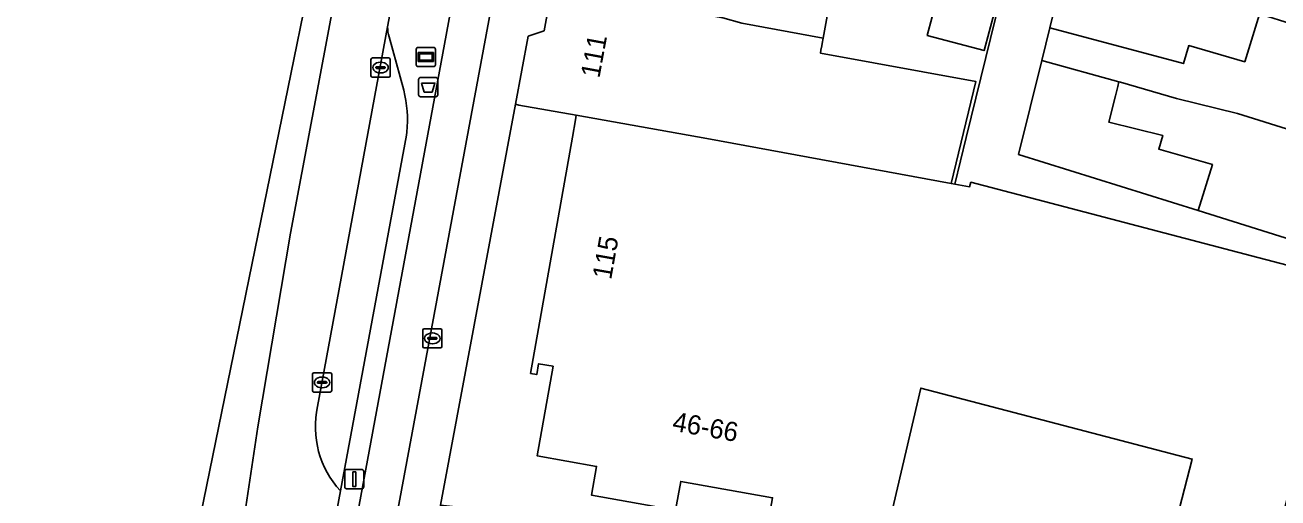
# Model space of a CAD drawing. Extents: x 161838 to 162344, y 381620 to 382160.
# Drawn here: x 161847.3 to 161912.5, y 381722.5 to 381747 of the extents above; entities that cross this region are included whole.
import ezdxf

# ---------------------------------------------------------------- set-up
doc = ezdxf.new("R2010")
doc.units = 0
for name, color, linetype in [('IMGEO_Afvalbak', 7, 'Continuous'), ('IMGEO_Berm_open', 7, 'Continuous'), ('IMGEO_Brandkraan', 7, 'Continuous'), ('IMGEO_Erf', 7, 'Continuous'), ('IMGEO_Fietspad_gesloten', 7, 'Continuous'), ('IMGEO_Kolk', 7, 'Continuous'), ('IMGEO_Lichtmast', 7, 'Continuous'), ('IMGEO_OVBaan_gesloten', 7, 'Continuous'), ('IMGEO_OVBaan_open', 7, 'Continuous'), ('IMGEO_Pand', 7, 'Continuous'), ('IMGEO_Pand_nummerreeks', 7, 'Continuous'), ('IMGEO_Reclamebord', 7, 'Continuous'), ('IMGEO_Rijbaan_lokaal_gesloten', 7, 'Continuous'), ('IMGEO_Voetpad_open', 7, 'Continuous')]:
    doc.layers.add(name, color=color, linetype=linetype)

msp = doc.modelspace()

# ---------------------------------------------------------------- linework, layer by layer
at = {"layer": 'IMGEO_Afvalbak'}
for p, q in [((161867.787, 381743.416), (161867.787, 381744.216)), ((161867.787, 381744.216), (161867.787, 381743.416)), ((161867.887, 381744.316), (161868.677, 381744.316)), ((161868.677, 381744.316), (161867.887, 381744.316)), ((161868.777, 381744.216), (161868.777, 381743.416)), ((161868.777, 381743.416), (161868.777, 381744.216)), ((161868.677, 381743.316), (161867.887, 381743.316)), ((161867.887, 381743.316), (161868.677, 381743.316))]:
    msp.add_line(p, q, dxfattribs=at)
msp.add_lwpolyline([(161867.93, 381744.03), (161868.634, 381744.03), (161868.485, 381743.56), (161868.079, 381743.56), (161867.93, 381744.03)], dxfattribs=at)
for centre, start, end in [((161867.887, 381744.216), 90, 180), ((161867.887, 381744.216), 90, 180), ((161868.677, 381744.216), 0, 90), ((161868.677, 381744.216), 360, 90), ((161867.887, 381743.416), 180, 270), ((161867.887, 381743.416), 180, 270), ((161868.677, 381743.416), 270, 0), ((161868.677, 381743.416), 270, 0)]:
    msp.add_arc(centre, 0.1, start, end, dxfattribs=at)
at = {"layer": 'IMGEO_Berm_open'}
for points in [[(161857.316, 381682.246), (161862.987, 381712.892), (161864.774, 381722.548), (161869.854, 381750), (161870.207, 381751.91), (161895.081, 381884.229), (161897.858, 381899.101)], [(161866.904, 381750.735), (161866.739, 381750), (161866.175, 381746.944)], [(161866.247, 381746.424), (161867.019, 381743.652)], [(161867.182, 381741.481), (161867.15, 381741.313), (161863.721, 381722.825), (161861.927, 381713.087), (161861.385, 381710.143), (161860.718, 381707.24), (161860.66, 381706.996), (161860.336, 381705.821)]]:
    msp.add_lwpolyline(points, dxfattribs=at)
for centre, radius, start, end in [((161867.977, 381746.929), 1.802, 179.50838, 196.2579), ((161860.197, 381742.048), 7.008, 355.35768, 13.22981)]:
    msp.add_arc(centre, radius, start, end, dxfattribs=at)
at = {"layer": 'IMGEO_Brandkraan'}
for p, q in [((161867.998, 381730.329), (161867.998, 381731.181)), ((161868.073, 381731.255), (161868.925, 381731.255)), ((161868.257, 381730.749), (161868.257, 381730.761)), ((161868.695, 381730.712), (161868.297, 381730.712)), ((161868.3, 381730.798), (161868.698, 381730.798)), ((161868.486, 381731.035), (161868.511, 381731.035)), ((161868.741, 381730.761), (161868.741, 381730.749)), ((161868.999, 381731.181), (161868.999, 381730.329)), ((161868.925, 381730.255), (161868.073, 381730.255)), ((161868.509, 381730.475), (161868.484, 381730.475))]:
    msp.add_line(p, q, dxfattribs=at)
for points in [[(161867.998, 381730.329), (161867.998, 381731.181)], [(161868.073, 381731.255), (161868.925, 381731.255)], [(161868.999, 381731.181), (161868.999, 381730.329)], [(161868.925, 381730.255), (161868.073, 381730.255)]]:
    msp.add_lwpolyline(points, dxfattribs=at)
for centre, radius, start, end in [((161868.075, 381731.179), 0.0765, 91.55205, 178.44795), ((161868.075, 381731.179), 0.0765, 91.55205, 178.44795), ((161868.297, 381730.758), 0.0403, 85.87752, 175.75265), ((161868.294, 381730.748), 0.0366, 178.93798, 274.71019), ((161868.698, 381730.755), 0.043, 264.86636, 352.45326), ((161868.702, 381730.76), 0.0386, 1.73085, 96.63898), ((161868.923, 381731.179), 0.0765, 1.55205, 88.44795), ((161868.923, 381731.179), 0.0765, 1.55205, 88.44795), ((161868.075, 381730.331), 0.0765, 181.55205, 268.44795), ((161868.075, 381730.331), 0.0765, 181.55205, 268.44795), ((161868.923, 381730.331), 0.0765, 271.55205, 358.44795), ((161868.923, 381730.331), 0.0765, 271.55205, 358.44795)]:
    msp.add_arc(centre, radius, start, end, dxfattribs=at)
for centre, major_axis, ratio, start_param, end_param in [((161868.485, 381730.755), (-0.387, 0.002), 0.722429, 4.712389, 7.853982), ((161868.51, 381730.755), (-0.39, 0.002), 0.717154, 1.570796, 4.712389)]:
    msp.add_ellipse(centre, major_axis=major_axis, ratio=ratio, start_param=start_param, end_param=end_param, dxfattribs=at)
at = {"layer": 'IMGEO_Erf'}
for points in [[(161889.239, 381748.671), (161888.814, 381746.358), (161888.762, 381746.077), (161888.742, 381745.964), (161888.7, 381745.739), (161888.673, 381745.589), (161896.758, 381744.105), (161895.471, 381738.811), (161895.655, 381738.777), (161896.247, 381741.19), (161899.797, 381755.663)], [(161902.585, 381754.979), (161900.603, 381746.898), (161907.547, 381745.04), (161907.818, 381745.978), (161910.729, 381745.136), (161911.501, 381747.601)]]:
    msp.add_lwpolyline(points, dxfattribs=at)
for points in [[(161898.219, 381749.622), (161897.185, 381745.719), (161894.223, 381746.504), (161895.256, 381750.407)], [(161903.668, 381741.987), (161904.005, 381743.36), (161904.127, 381743.854), (161904.185, 381744.088), (161900.186, 381745.198), (161898.976, 381740.318), (161908.304, 381737.397), (161909.054, 381739.79), (161906.262, 381740.597), (161906.465, 381741.301)]]:
    msp.add_lwpolyline(points, close=True, dxfattribs=at)
at = {"layer": 'IMGEO_Fietspad_gesloten'}
for points in [[(161926.346, 382051.921), (161921.558, 382026.031), (161916.698, 382000), (161897.858, 381899.101), (161895.081, 381884.229), (161870.207, 381751.91), (161869.854, 381750), (161864.774, 381722.548), (161862.987, 381712.892), (161857.316, 381682.246)], [(161859.158, 381680.785), (161865.321, 381714.277), (161866.402, 381720.165), (161871.936, 381750), (161872.236, 381751.615), (161897.095, 381883.929)]]:
    msp.add_lwpolyline(points, dxfattribs=at)
at = {"layer": 'IMGEO_Kolk'}
for p, q in [((161865.307, 381744.406), (161865.307, 381745.258)), ((161865.382, 381745.332), (161866.234, 381745.332)), ((161865.795, 381745.112), (161865.82, 381745.112)), ((161866.308, 381745.258), (161866.308, 381744.406)), ((161865.566, 381744.826), (161865.566, 381744.838)), ((161866.004, 381744.789), (161865.606, 381744.789)), ((161865.609, 381744.875), (161866.007, 381744.875)), ((161865.818, 381744.552), (161865.793, 381744.552)), ((161866.05, 381744.838), (161866.05, 381744.826)), ((161866.234, 381744.332), (161865.382, 381744.332)), ((161862.266, 381728.037), (161862.266, 381728.889)), ((161862.341, 381728.963), (161863.193, 381728.963)), ((161862.754, 381728.743), (161862.779, 381728.743)), ((161863.267, 381728.889), (161863.267, 381728.037)), ((161862.525, 381728.457), (161862.525, 381728.469)), ((161862.963, 381728.42), (161862.565, 381728.42)), ((161862.568, 381728.506), (161862.966, 381728.506)), ((161862.777, 381728.183), (161862.752, 381728.183)), ((161863.009, 381728.469), (161863.009, 381728.457)), ((161863.193, 381727.963), (161862.341, 381727.963))]:
    msp.add_line(p, q, dxfattribs=at)
for points in [[(161865.307, 381744.406), (161865.307, 381745.258)], [(161865.382, 381745.332), (161866.234, 381745.332)], [(161866.308, 381745.258), (161866.308, 381744.406)], [(161866.234, 381744.332), (161865.382, 381744.332)], [(161862.266, 381728.037), (161862.266, 381728.889)], [(161862.341, 381728.963), (161863.193, 381728.963)], [(161863.267, 381728.889), (161863.267, 381728.037)], [(161863.193, 381727.963), (161862.341, 381727.963)]]:
    msp.add_lwpolyline(points, dxfattribs=at)
for centre, radius, start, end in [((161865.384, 381745.256), 0.0765, 91.55205, 178.44795), ((161865.384, 381745.256), 0.0765, 91.55205, 178.44795), ((161866.232, 381745.256), 0.0765, 1.55205, 88.44795), ((161866.232, 381745.256), 0.0765, 1.55205, 88.44795), ((161865.384, 381744.408), 0.0765, 181.55205, 268.44795), ((161865.384, 381744.408), 0.0765, 181.55205, 268.44795), ((161865.606, 381744.835), 0.0403, 85.87752, 175.75265), ((161865.603, 381744.825), 0.0366, 178.93798, 274.71019), ((161866.007, 381744.832), 0.043, 264.86636, 352.45326), ((161866.011, 381744.837), 0.0386, 1.73085, 96.63898), ((161866.232, 381744.408), 0.0765, 271.55205, 358.44795), ((161866.232, 381744.408), 0.0765, 271.55205, 358.44795), ((161862.343, 381728.887), 0.0765, 91.55205, 178.44795), ((161862.343, 381728.887), 0.0765, 91.55205, 178.44795), ((161863.191, 381728.887), 0.0765, 1.55205, 88.44795), ((161863.191, 381728.887), 0.0765, 1.55205, 88.44795), ((161862.565, 381728.466), 0.0403, 85.87752, 175.75265), ((161862.562, 381728.456), 0.0366, 178.93798, 274.71019), ((161862.966, 381728.463), 0.043, 264.86636, 352.45326), ((161862.97, 381728.468), 0.0386, 1.73085, 96.63898), ((161862.343, 381728.039), 0.0765, 181.55205, 268.44795), ((161862.343, 381728.039), 0.0765, 181.55205, 268.44795), ((161863.191, 381728.039), 0.0765, 271.55205, 358.44795), ((161863.191, 381728.039), 0.0765, 271.55205, 358.44795)]:
    msp.add_arc(centre, radius, start, end, dxfattribs=at)
for centre, major_axis, ratio, start_param, end_param in [((161865.794, 381744.832), (-0.387, 0.002), 0.722429, 4.712389, 7.853982), ((161865.819, 381744.832), (-0.39, 0.002), 0.717154, 1.570796, 4.712389), ((161862.753, 381728.463), (-0.387, 0.002), 0.722429, 4.712389, 7.853982), ((161862.778, 381728.463), (-0.39, 0.002), 0.717154, 1.570796, 4.712389)]:
    msp.add_ellipse(centre, major_axis=major_axis, ratio=ratio, start_param=start_param, end_param=end_param, dxfattribs=at)
at = {"layer": 'IMGEO_Lichtmast'}
for p, q in [((161863.944, 381723.036), (161863.944, 381723.836)), ((161863.944, 381723.836), (161863.944, 381723.036)), ((161864.044, 381723.936), (161864.834, 381723.936)), ((161864.834, 381723.936), (161864.044, 381723.936)), ((161864.934, 381723.836), (161864.934, 381723.036)), ((161864.934, 381723.036), (161864.934, 381723.836)), ((161864.834, 381722.936), (161864.044, 381722.936)), ((161864.044, 381722.936), (161864.834, 381722.936))]:
    msp.add_line(p, q, dxfattribs=at)
msp.add_lwpolyline([(161864.364, 381723.811), (161864.514, 381723.811), (161864.514, 381723.061), (161864.364, 381723.061), (161864.364, 381723.811)], dxfattribs=at)
for centre, start, end in [((161864.044, 381723.836), 90, 180), ((161864.044, 381723.836), 90, 180), ((161864.834, 381723.836), 0, 90), ((161864.834, 381723.836), 360, 90), ((161864.044, 381723.036), 180, 270), ((161864.044, 381723.036), 180, 270), ((161864.834, 381723.036), 270, 0), ((161864.834, 381723.036), 270, 0)]:
    msp.add_arc(centre, 0.1, start, end, dxfattribs=at)
at = {"layer": 'IMGEO_OVBaan_gesloten'}
msp.add_lwpolyline([(161858.651, 381720.96), (161859.425, 381726.158), (161861.132, 381736.231), (161869.606, 381781.344), (161897.211, 381928.16), (161915.531, 382025.949), (161915.767, 382027.092), (161920.812, 382054.098), (161923.657, 382069.694), (161925.944, 382081.248), (161931.886, 382108.929), (161933.831, 382119.131), (161934.302, 382121.796), (161934.443, 382123.117), (161933.101, 382124.399), (161916.93, 382035.129), (161911.481, 382007.357), (161883.773, 381866.122), (161869.795, 381786.79), (161847.814, 381679.325), (161847.327, 381677.629)], dxfattribs=at)
at = {"layer": 'IMGEO_OVBaan_open'}
for points in [[(161866.175, 381746.944), (161862.533, 381727.211)], [(161867.019, 381743.652), (161866.247, 381746.424)], [(161863.721, 381722.825), (161867.15, 381741.313), (161867.182, 381741.481)]]:
    msp.add_lwpolyline(points, dxfattribs=at)
for centre, radius, start, end in [((161867.977, 381746.929), 1.802, 179.50838, 196.2579), ((161860.197, 381742.048), 7.008, 355.35768, 13.22981), ((161867.337, 381726.158), 4.918, 167.64267, 222.66851)]:
    msp.add_arc(centre, radius, start, end, dxfattribs=at)
at = {"layer": 'IMGEO_Pand'}
for points in [[(161874.727, 381749.038), (161883.593, 381747.414), (161884.593, 381747.134), (161888.814, 381746.358), (161889.239, 381748.671), (161885.018, 381749.447), (161884.356, 381749.569), (161884.435, 381750), (161885.019, 381753.201), (161884.714, 381753.269), (161875.101, 381755.029), (161874.155, 381750), (161874.078, 381749.589)], [(161894.223, 381746.504), (161897.185, 381745.719), (161898.219, 381749.622), (161895.256, 381750.407)], [(161888.814, 381746.358), (161884.593, 381747.134), (161883.593, 381747.414), (161874.727, 381749.038), (161874.307, 381746.749), (161873.489, 381746.458), (161872.827, 381742.933), (161872.993, 381742.884), (161875.98, 381742.352), (161882.761, 381741.144), (161895.471, 381738.811), (161896.758, 381744.105), (161888.673, 381745.589), (161888.7, 381745.739), (161888.742, 381745.964), (161888.762, 381746.077)], [(161919.803, 381744.714), (161919.889, 381744.99), (161911.931, 381747.484), (161911.501, 381747.601), (161910.729, 381745.136), (161907.818, 381745.978), (161907.547, 381745.04), (161900.603, 381746.898), (161900.186, 381745.198), (161904.185, 381744.088), (161904.269, 381744.065), (161907.187, 381743.221), (161910.351, 381742.442), (161918.278, 381739.958), (161918.886, 381741.9), (161919.673, 381742.076), (161920.239, 381743.88)], [(161904.185, 381744.088), (161904.127, 381743.854), (161904.005, 381743.36), (161903.668, 381741.987), (161906.465, 381741.301), (161906.262, 381740.597), (161909.054, 381739.79), (161908.304, 381737.397), (161912.554, 381736.066), (161917.325, 381734.571), (161918.217, 381737.419), (161917.669, 381738.015), (161918.278, 381739.958), (161910.351, 381742.442), (161907.187, 381743.221), (161904.269, 381744.065)]]:
    msp.add_lwpolyline(points, close=True, dxfattribs=at)
for points in [[(161915.922, 381733.787), (161911.085, 381735.053), (161896.494, 381738.873), (161896.431, 381738.635), (161895.655, 381738.777), (161895.471, 381738.811), (161882.761, 381741.144), (161875.98, 381742.352), (161875.937, 381742.11), (161875.779, 381741.216), (161873.608, 381728.93), (161873.926, 381728.874), (161874.026, 381729.438), (161874.777, 381729.306), (161873.953, 381724.639), (161877.038, 381724.095), (161876.775, 381722.602), (161881.147, 381721.831), (161881.41, 381723.315), (161886.186, 381722.471), (161885.74, 381719.94)], [(161891.913, 381719.721), (161893.893, 381728.171), (161908.006, 381724.477), (161906.933, 381720.378)]]:
    msp.add_lwpolyline(points, dxfattribs=at)
at = {"layer": 'IMGEO_Reclamebord'}
for p, q in [((161867.666, 381744.98), (161867.666, 381745.78)), ((161867.666, 381745.78), (161867.666, 381744.98)), ((161867.766, 381745.88), (161868.556, 381745.88)), ((161868.556, 381745.88), (161867.766, 381745.88)), ((161868.656, 381745.78), (161868.656, 381744.98)), ((161868.656, 381744.98), (161868.656, 381745.78)), ((161868.556, 381744.88), (161867.766, 381744.88)), ((161867.766, 381744.88), (161868.556, 381744.88))]:
    msp.add_line(p, q, dxfattribs=at)
for points in [[(161867.767, 381745.612), (161868.555, 381745.612), (161868.555, 381745.148), (161867.767, 381745.148), (161867.767, 381745.612)], [(161867.832, 381745.547), (161867.832, 381745.213), (161868.49, 381745.213), (161868.49, 381745.547), (161867.832, 381745.547)]]:
    msp.add_lwpolyline(points, dxfattribs=at)
for centre, start, end in [((161867.766, 381745.78), 90, 180), ((161867.766, 381745.78), 90, 180), ((161868.556, 381745.78), 0, 90), ((161868.556, 381745.78), 360, 90), ((161867.766, 381744.98), 180, 270), ((161867.766, 381744.98), 180, 270), ((161868.556, 381744.98), 270, 0), ((161868.556, 381744.98), 270, 0)]:
    msp.add_arc(centre, 0.1, start, end, dxfattribs=at)
at = {"layer": 'IMGEO_Rijbaan_lokaal_gesloten'}
for points in [[(161918.789, 382041.718), (161915.767, 382027.092), (161915.531, 382025.949), (161897.211, 381928.16), (161869.606, 381781.344), (161861.132, 381736.231), (161859.425, 381726.158), (161858.651, 381720.96)], [(161862.533, 381727.211), (161866.175, 381746.944), (161866.739, 381750), (161866.904, 381750.735), (161870.759, 381771.481), (161871.456, 381775.156), (161894.868, 381899.69), (161899.202, 381922.742), (161901.082, 381932.662), (161902.001, 381937.624), (161903.787, 381947.27), (161904.686, 381952.125), (161905.076, 381954.299), (161905.11, 381954.479), (161913.622, 382000), (161917.608, 382021.312), (161917.651, 382021.542), (161920.351, 382034.502), (161920.367, 382034.753)], [(161860.336, 381705.821), (161860.66, 381706.996), (161860.718, 381707.24), (161861.385, 381710.143), (161861.927, 381713.087), (161863.721, 381722.825)]]:
    msp.add_lwpolyline(points, dxfattribs=at)
msp.add_arc((161867.337, 381726.158), 4.918, 167.64267, 222.66851, dxfattribs=at)
at = {"layer": 'IMGEO_Voetpad_open'}
for points in [[(161907.39, 381938.834), (161899.866, 381898.705), (161897.095, 381883.929), (161872.236, 381751.615), (161871.936, 381750), (161866.402, 381720.165)], [(161868.609, 381718.629), (161868.92, 381722.091), (161872.827, 381742.933), (161873.489, 381746.458), (161874.307, 381746.749), (161874.727, 381749.038), (161874.078, 381749.589), (161874.155, 381750), (161875.101, 381755.029), (161876.159, 381760.654), (161877.48, 381767.677), (161880.122, 381781.461), (161880.152, 381781.62), (161881.558, 381789.042), (161882.7, 381795.067), (161887.08, 381818.184), (161887.141, 381818.507), (161891.353, 381840.988), (161894.318, 381856.539), (161897.372, 381872.555), (161898.938, 381880.835), (161901.744, 381895.676)]]:
    msp.add_lwpolyline(points, dxfattribs=at)
for points in [[(161895.655, 381738.777), (161896.431, 381738.635), (161896.494, 381738.873), (161911.085, 381735.053), (161915.922, 381733.787), (161917.032, 381733.501), (161917.325, 381734.571), (161912.554, 381736.066), (161908.304, 381737.397), (161898.976, 381740.318), (161900.186, 381745.198), (161900.603, 381746.898), (161902.585, 381754.979), (161899.797, 381755.663), (161896.247, 381741.19)], [(161875.98, 381742.352), (161872.993, 381742.884), (161872.827, 381742.933), (161868.92, 381722.091), (161869.859, 381721.971), (161885.74, 381719.94), (161886.186, 381722.471), (161881.41, 381723.315), (161881.147, 381721.831), (161876.775, 381722.602), (161877.038, 381724.095), (161873.953, 381724.639), (161874.777, 381729.306), (161874.026, 381729.438), (161873.926, 381728.874), (161873.608, 381728.93), (161875.779, 381741.216), (161875.937, 381742.11)], [(161914.271, 381722.897), (161913.133, 381723.134), (161912.06, 381719.035), (161906.933, 381720.378), (161908.006, 381724.477), (161893.893, 381728.171), (161891.913, 381719.721), (161887.784, 381720.479), (161887.622, 381719.595), (161898.959, 381718.053), (161904.028, 381717.364), (161912.504, 381716.211)]]:
    msp.add_lwpolyline(points, close=True, dxfattribs=at)

# ---------------------------------------------------------------- texts
at = {"layer": 'IMGEO_Pand_nummerreeks'}
for s, rotation, p in [('111', 79.60103, (161877.183, 381744.249)), ('115', 79.97918, (161877.794, 381733.772)), ('46-66', 349.96178, (161880.932, 381725.962))]:
    msp.add_text(s, height=1, rotation=rotation, dxfattribs=at).set_placement(p)

doc.saveas('drawing.dxf')
